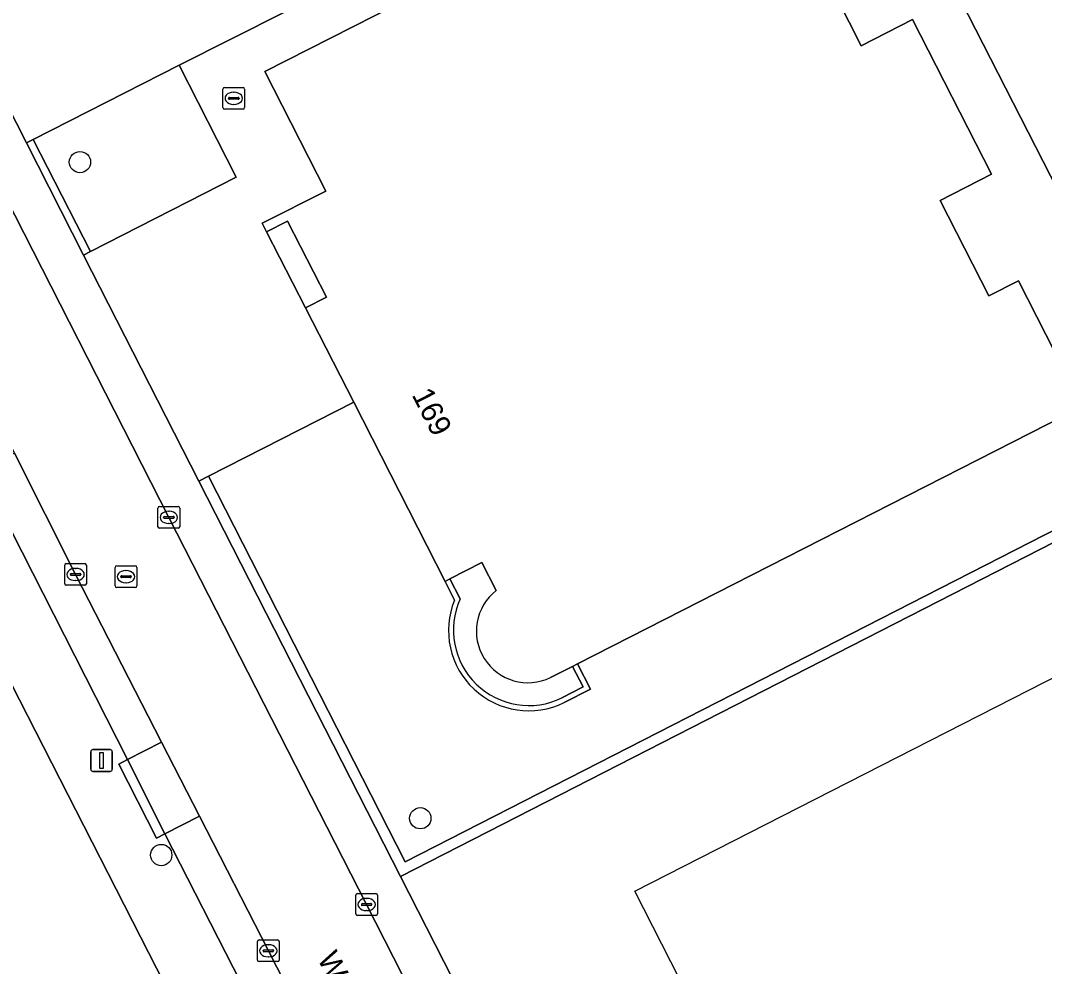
# Model space of a CAD drawing. Extents: x 158835 to 160077, y 386387 to 387778.
# Drawn here: x 159544.29 to 159591.36, y 386830.62 to 386874.1 of the extents above; entities that cross this region are included whole.
import ezdxf

# ---------------------------------------------------------------- set-up
doc = ezdxf.new("R2010")
doc.units = 0
for name, color, linetype in [('IMGEO_Boom', 7, 'Continuous'), ('IMGEO_Erf', 7, 'Continuous'), ('IMGEO_Groenvoorziening', 7, 'Continuous'), ('IMGEO_Haag', 7, 'Continuous'), ('IMGEO_Kolk', 7, 'Continuous'), ('IMGEO_Lichtmast', 7, 'Continuous'), ('IMGEO_Openbare_ruimte_label', 7, 'Continuous'), ('IMGEO_Pand', 7, 'Continuous'), ('IMGEO_Pand_nummerreeks', 7, 'Continuous'), ('IMGEO_Pand_vergunning_verleend', 7, 'Continuous'), ('IMGEO_Parkeervlak_open', 7, 'Continuous'), ('IMGEO_Rioolput', 7, 'Continuous'), ('IMGEO_Voetpad_open', 7, 'Continuous')]:
    doc.layers.add(name, color=color, linetype=linetype)

msp = doc.modelspace()

# ---------------------------------------------------------------- linework, layer by layer
at = {"layer": 'IMGEO_Boom'}
for centre in [(159547.028, 386867.593), (159562.671, 386837.44), (159550.762, 386835.746)]:
    msp.add_circle(centre, 0.489, dxfattribs=at)
at = {"layer": 'IMGEO_Erf'}
msp.add_lwpolyline([(159573.913, 386784.786), (159531.993, 386866.849)], dxfattribs=at)
at = {"layer": 'IMGEO_Groenvoorziening'}
for points in [[(159594.816, 386894.711), (159592.305, 386897.366), (159591.483, 386896.947), (159609.518, 386861.67), (159597.498, 386855.525), (159581.319, 386887.17), (159563.739, 386878.182), (159564.646, 386876.407), (159579.12, 386883.794), (159582.066, 386878.026), (159580.713, 386877.335), (159582.943, 386872.945), (159585.292, 386874.15), (159588.934, 386867.048), (159586.568, 386865.834), (159588.81, 386861.455), (159590.164, 386862.144), (159593.104, 386856.363), (159569.897, 386844.528), (159570.489, 386843.372), (159569.285, 386842.752)], [(159597.279, 386891.352), (159612.561, 386861.297), (159561.976, 386835.435), (159552.94, 386853.159), (159552.494, 386852.932), (159561.758, 386834.762), (159613.233, 386861.079), (159597.726, 386891.577)], [(159564.241, 386847.459), (159563.811, 386848.323), (159559.61, 386856.559), (159552.94, 386853.159), (159561.976, 386835.435), (159612.561, 386861.297), (159597.279, 386891.352)], [(159566.158, 386847.903), (159565.504, 386849.186), (159564.034, 386848.437), (159564.505, 386847.515)], [(159569.181, 386842.971), (159570.152, 386843.481), (159569.674, 386844.414), (159568.662, 386843.906)]]:
    msp.add_lwpolyline(points, dxfattribs=at)
for points in [[(159554.205, 386866.899), (159551.58, 386872.047), (159544.882, 386868.632), (159547.507, 386863.484)], [(159547.195, 386863.325), (159547.507, 386863.484), (159544.882, 386868.632), (159544.571, 386868.473)], [(159630.655, 386816.893), (159630.775, 386816.952), (159630.345, 386818.525), (159625.562, 386832.677), (159620.859, 386844.808), (159620.834, 386844.868), (159618.333, 386850.762), (159617.25, 386853.147), (159616.27, 386855.106), (159613.233, 386861.079), (159561.758, 386834.762), (159583.195, 386792.717), (159590.35, 386796.355), (159612.678, 386807.732)]]:
    msp.add_lwpolyline(points, close=True, dxfattribs=at)
for centre, radius, start, end in [((159567.62, 386846.036), 2.371, 128.0735, 296.0583), ((159567.659, 386846.066), 3.691, 157.8251, 296.1337), ((159567.66, 386846.084), 3.465, 155.6028, 296.0376)]:
    msp.add_arc(centre, radius, start, end, dxfattribs=at)
at = {"layer": 'IMGEO_Haag'}
for points in [[(159597.279, 386891.352), (159612.561, 386861.297), (159561.976, 386835.435), (159552.94, 386853.159), (159552.494, 386852.932), (159561.758, 386834.762), (159613.233, 386861.079), (159597.726, 386891.577)], [(159566.158, 386847.903), (159565.504, 386849.186), (159564.034, 386848.437), (159564.505, 386847.515)], [(159569.181, 386842.971), (159570.152, 386843.481), (159569.674, 386844.414), (159568.662, 386843.906)]]:
    msp.add_lwpolyline(points, dxfattribs=at)
msp.add_lwpolyline([(159547.195, 386863.325), (159547.507, 386863.484), (159544.882, 386868.632), (159544.571, 386868.473)], close=True, dxfattribs=at)
for centre, radius, start, end in [((159567.62, 386846.036), 2.371, 128.0735, 296.0583), ((159567.66, 386846.084), 3.465, 155.6028, 296.0376)]:
    msp.add_arc(centre, radius, start, end, dxfattribs=at)
at = {"layer": 'IMGEO_Kolk'}
for p, q in [((159550.613, 386850.839), (159550.613, 386851.691)), ((159550.688, 386851.765), (159551.54, 386851.765)), ((159551.101, 386851.545), (159551.126, 386851.545)), ((159551.614, 386851.691), (159551.614, 386850.839)), ((159550.872, 386851.259), (159550.872, 386851.271)), ((159551.31, 386851.222), (159550.912, 386851.222)), ((159550.915, 386851.308), (159551.313, 386851.308)), ((159551.124, 386850.985), (159551.099, 386850.985)), ((159551.356, 386851.271), (159551.356, 386851.259)), ((159551.54, 386850.765), (159550.688, 386850.765)), ((159546.326, 386848.218), (159546.326, 386849.07)), ((159546.401, 386849.144), (159547.253, 386849.144)), ((159547.327, 386849.07), (159547.327, 386848.218)), ((159546.585, 386848.638), (159546.585, 386848.65)), ((159547.023, 386848.601), (159546.625, 386848.601)), ((159546.628, 386848.687), (159547.026, 386848.687)), ((159546.814, 386848.924), (159546.839, 386848.924)), ((159547.069, 386848.65), (159547.069, 386848.638)), ((159547.253, 386848.144), (159546.401, 386848.144)), ((159546.837, 386848.364), (159546.812, 386848.364)), ((159559.78, 386833.973), (159560.632, 386833.973)), ((159559.705, 386833.047), (159559.705, 386833.899)), ((159560.007, 386833.516), (159560.405, 386833.516)), ((159560.193, 386833.753), (159560.218, 386833.753)), ((159560.706, 386833.899), (159560.706, 386833.047)), ((159559.964, 386833.467), (159559.964, 386833.479)), ((159560.402, 386833.43), (159560.004, 386833.43)), ((159560.216, 386833.193), (159560.191, 386833.193)), ((159560.448, 386833.479), (159560.448, 386833.467)), ((159560.632, 386832.973), (159559.78, 386832.973)), ((159555.187, 386830.921), (159555.187, 386831.773)), ((159555.262, 386831.847), (159556.114, 386831.847)), ((159555.675, 386831.627), (159555.7, 386831.627)), ((159556.188, 386831.773), (159556.188, 386830.921)), ((159555.446, 386831.341), (159555.446, 386831.353)), ((159555.884, 386831.304), (159555.486, 386831.304)), ((159555.489, 386831.39), (159555.887, 386831.39)), ((159555.93, 386831.353), (159555.93, 386831.341)), ((159556.114, 386830.847), (159555.262, 386830.847)), ((159555.698, 386831.067), (159555.673, 386831.067))]:
    msp.add_line(p, q, dxfattribs=at)
for points in [[(159550.613, 386850.839), (159550.613, 386851.691)], [(159550.688, 386851.765), (159551.54, 386851.765)], [(159551.614, 386851.691), (159551.614, 386850.839)], [(159551.54, 386850.765), (159550.688, 386850.765)], [(159546.326, 386848.218), (159546.326, 386849.07)], [(159546.401, 386849.144), (159547.253, 386849.144)], [(159547.327, 386849.07), (159547.327, 386848.218)], [(159547.253, 386848.144), (159546.401, 386848.144)], [(159559.78, 386833.973), (159560.632, 386833.973)], [(159559.705, 386833.047), (159559.705, 386833.899)], [(159560.706, 386833.899), (159560.706, 386833.047)], [(159560.632, 386832.973), (159559.78, 386832.973)], [(159555.187, 386830.921), (159555.187, 386831.773)], [(159555.262, 386831.847), (159556.114, 386831.847)], [(159556.188, 386831.773), (159556.188, 386830.921)], [(159556.114, 386830.847), (159555.262, 386830.847)]]:
    msp.add_lwpolyline(points, dxfattribs=at)
for centre, radius, start, end in [((159550.69, 386851.689), 0.0765, 91.552, 178.448), ((159550.69, 386851.689), 0.0765, 91.552, 178.448), ((159551.538, 386851.689), 0.0765, 1.552, 88.448), ((159551.538, 386851.689), 0.0765, 1.552, 88.448), ((159550.912, 386851.268), 0.0403, 85.8775, 175.7526), ((159550.909, 386851.258), 0.0366, 178.938, 274.7102), ((159551.313, 386851.265), 0.043, 264.8664, 352.4533), ((159551.317, 386851.27), 0.0386, 1.7309, 96.639), ((159550.69, 386850.841), 0.0765, 181.552, 268.448), ((159550.69, 386850.841), 0.0765, 181.552, 268.448), ((159551.538, 386850.841), 0.0765, 271.552, 358.448), ((159551.538, 386850.841), 0.0765, 271.552, 358.448), ((159546.403, 386849.068), 0.0765, 91.552, 178.448), ((159546.403, 386849.068), 0.0765, 91.552, 178.448), ((159547.251, 386849.068), 0.0765, 1.552, 88.448), ((159547.251, 386849.068), 0.0765, 1.552, 88.448), ((159546.625, 386848.647), 0.0403, 85.8775, 175.7526), ((159546.622, 386848.637), 0.0366, 178.938, 274.7102), ((159547.026, 386848.644), 0.043, 264.8664, 352.4533), ((159547.03, 386848.649), 0.0386, 1.7309, 96.639), ((159546.403, 386848.22), 0.0765, 181.552, 268.448), ((159546.403, 386848.22), 0.0765, 181.552, 268.448), ((159547.251, 386848.22), 0.0765, 271.552, 358.448), ((159547.251, 386848.22), 0.0765, 271.552, 358.448), ((159559.782, 386833.897), 0.0765, 91.552, 178.448), ((159559.782, 386833.897), 0.0765, 91.552, 178.448), ((159560.63, 386833.897), 0.0765, 1.552, 88.448), ((159560.63, 386833.897), 0.0765, 1.552, 88.448), ((159560.004, 386833.476), 0.0403, 85.8775, 175.7526), ((159560.409, 386833.478), 0.0386, 1.7309, 96.639), ((159559.782, 386833.049), 0.0765, 181.552, 268.448), ((159559.782, 386833.049), 0.0765, 181.552, 268.448), ((159560.001, 386833.466), 0.0366, 178.938, 274.7102), ((159560.405, 386833.473), 0.043, 264.8664, 352.4533), ((159560.63, 386833.049), 0.0765, 271.552, 358.448), ((159560.63, 386833.049), 0.0765, 271.552, 358.448), ((159555.264, 386831.771), 0.0765, 91.552, 178.448), ((159555.264, 386831.771), 0.0765, 91.552, 178.448), ((159556.112, 386831.771), 0.0765, 1.552, 88.448), ((159556.112, 386831.771), 0.0765, 1.552, 88.448), ((159555.486, 386831.35), 0.0403, 85.8775, 175.7526), ((159555.483, 386831.34), 0.0366, 178.938, 274.7102), ((159555.887, 386831.347), 0.043, 264.8664, 352.4533), ((159555.891, 386831.352), 0.0386, 1.7309, 96.639), ((159555.264, 386830.923), 0.0765, 181.552, 268.448), ((159555.264, 386830.923), 0.0765, 181.552, 268.448), ((159556.112, 386830.923), 0.0765, 271.552, 358.448), ((159556.112, 386830.923), 0.0765, 271.552, 358.448)]:
    msp.add_arc(centre, radius, start, end, dxfattribs=at)
for centre, major_axis, ratio, start_param, end_param in [((159551.1, 386851.265), (-0.387, 0.002), 0.722429, 4.712389, 7.853982), ((159551.125, 386851.265), (-0.39, 0.002), 0.717154, 1.570796, 4.712389), ((159546.813, 386848.644), (-0.387, 0.002), 0.722429, 4.712389, 7.853982), ((159546.838, 386848.644), (-0.39, 0.002), 0.717154, 1.570796, 4.712389), ((159560.192, 386833.473), (-0.387, 0.002), 0.722429, 4.712389, 7.853982), ((159560.217, 386833.473), (-0.39, 0.002), 0.717154, 1.570796, 4.712389), ((159555.674, 386831.347), (-0.387, 0.002), 0.722429, 4.712389, 7.853982), ((159555.699, 386831.347), (-0.39, 0.002), 0.717154, 1.570796, 4.712389)]:
    msp.add_ellipse(centre, major_axis=major_axis, ratio=ratio, start_param=start_param, end_param=end_param, dxfattribs=at)
at = {"layer": 'IMGEO_Lichtmast'}
for p, q in [((159547.624, 386840.592), (159548.414, 386840.592)), ((159548.414, 386840.592), (159547.624, 386840.592)), ((159547.524, 386839.692), (159547.524, 386840.492)), ((159547.524, 386840.492), (159547.524, 386839.692)), ((159548.514, 386840.492), (159548.514, 386839.692)), ((159548.514, 386839.692), (159548.514, 386840.492)), ((159548.414, 386839.592), (159547.624, 386839.592)), ((159547.624, 386839.592), (159548.414, 386839.592))]:
    msp.add_line(p, q, dxfattribs=at)
msp.add_lwpolyline([(159547.944, 386840.467), (159548.094, 386840.467), (159548.094, 386839.717), (159547.944, 386839.717), (159547.944, 386840.467)], dxfattribs=at)
for centre, start, end in [((159547.624, 386840.492), 90, 180), ((159547.624, 386840.492), 90, 180), ((159548.414, 386840.492), 0, 90), ((159548.414, 386840.492), 360, 90), ((159547.624, 386839.692), 180, 270), ((159547.624, 386839.692), 180, 270), ((159548.414, 386839.692), 270, 0), ((159548.414, 386839.692), 270, 0)]:
    msp.add_arc(centre, 0.1, start, end, dxfattribs=at)
at = {"layer": 'IMGEO_Pand'}
for points in [[(159568.662, 386843.906), (159569.674, 386844.414), (159569.897, 386844.528), (159593.104, 386856.363), (159590.164, 386862.144), (159588.81, 386861.455), (159586.568, 386865.834), (159588.934, 386867.048), (159585.292, 386874.15), (159582.943, 386872.945), (159580.713, 386877.335)], [(159564.646, 386876.407), (159555.526, 386871.752), (159558.327, 386866.266), (159555.403, 386864.788), (159555.605, 386864.394), (159556.571, 386864.877), (159558.361, 386861.384), (159557.399, 386860.893), (159559.61, 386856.559), (159563.811, 386848.323), (159564.034, 386848.437), (159565.504, 386849.186), (159566.158, 386847.903)]]:
    msp.add_lwpolyline(points, dxfattribs=at)
msp.add_arc((159567.62, 386846.036), 2.371, 128.0735, 296.0583, dxfattribs=at)
at = {"layer": 'IMGEO_Pand_vergunning_verleend'}
msp.add_lwpolyline([(159572.527, 386834.081), (159598.185, 386847.168), (159602.213, 386839.272), (159603.957, 386840.161), (159608.271, 386831.704), (159604.3, 386829.679), (159608.255, 386821.924), (159612.25, 386823.962), (159616.502, 386815.625), (159591.756, 386803.003), (159587.559, 386811.231), (159583.473, 386819.241), (159582.148, 386818.565), (159578.008, 386826.682), (159576.654, 386825.992)], close=True, dxfattribs=at)
at = {"layer": 'IMGEO_Parkeervlak_open'}
for points in [[(159581.319, 386887.17), (159597.498, 386855.525), (159609.518, 386861.67), (159591.483, 386896.947), (159592.305, 386897.366), (159592.669, 386897.71), (159591.595, 386898.846), (159591.231, 386898.502), (159585.527, 386895.594), (159583.035, 386900.482), (159540.609, 386878.86), (159542.833, 386874.449), (159541.799, 386873.911), (159544.571, 386868.473), (159544.882, 386868.632), (159551.58, 386872.047), (159563.739, 386878.182)], [(159544.016, 386854.223), (159542.42, 386853.463), (159549.217, 386840.137), (159550.778, 386840.934), (159546.828, 386848.645)], [(159550.778, 386840.934), (159549.217, 386840.137), (159550.933, 386836.714), (159552.523, 386837.528)], [(159555.689, 386831.347), (159552.523, 386837.528), (159550.933, 386836.714), (159557.569, 386823.739), (159559.136, 386824.585)]]:
    msp.add_lwpolyline(points, close=True, dxfattribs=at)
at = {"layer": 'IMGEO_Rioolput'}
for p, q in [((159553.596, 386870.101), (159553.596, 386870.953)), ((159553.671, 386871.027), (159554.523, 386871.027)), ((159554.084, 386870.807), (159554.109, 386870.807)), ((159554.597, 386870.953), (159554.597, 386870.101)), ((159553.855, 386870.521), (159553.855, 386870.533)), ((159554.293, 386870.484), (159553.895, 386870.484)), ((159553.898, 386870.57), (159554.296, 386870.57)), ((159554.107, 386870.247), (159554.082, 386870.247)), ((159554.339, 386870.533), (159554.339, 386870.521)), ((159554.523, 386870.027), (159553.671, 386870.027)), ((159548.72, 386849.041), (159549.572, 386849.041)), ((159548.645, 386848.115), (159548.645, 386848.967)), ((159548.947, 386848.584), (159549.345, 386848.584)), ((159549.133, 386848.821), (159549.158, 386848.821)), ((159549.646, 386848.967), (159549.646, 386848.115)), ((159548.904, 386848.535), (159548.904, 386848.547)), ((159549.342, 386848.498), (159548.944, 386848.498)), ((159549.156, 386848.261), (159549.131, 386848.261)), ((159549.388, 386848.547), (159549.388, 386848.535)), ((159549.572, 386848.041), (159548.72, 386848.041))]:
    msp.add_line(p, q, dxfattribs=at)
for points in [[(159553.596, 386870.101), (159553.596, 386870.953)], [(159553.671, 386871.027), (159554.523, 386871.027)], [(159554.597, 386870.953), (159554.597, 386870.101)], [(159554.523, 386870.027), (159553.671, 386870.027)], [(159548.72, 386849.041), (159549.572, 386849.041)], [(159548.645, 386848.115), (159548.645, 386848.967)], [(159549.646, 386848.967), (159549.646, 386848.115)], [(159549.572, 386848.041), (159548.72, 386848.041)]]:
    msp.add_lwpolyline(points, dxfattribs=at)
for centre, radius, start, end in [((159553.673, 386870.951), 0.0765, 91.552, 178.448), ((159553.673, 386870.951), 0.0765, 91.552, 178.448), ((159554.521, 386870.951), 0.0765, 1.552, 88.448), ((159554.521, 386870.951), 0.0765, 1.552, 88.448), ((159553.895, 386870.53), 0.0403, 85.8775, 175.7526), ((159553.892, 386870.52), 0.0366, 178.938, 274.7102), ((159554.296, 386870.527), 0.043, 264.8664, 352.4533), ((159554.3, 386870.532), 0.0386, 1.7309, 96.639), ((159553.673, 386870.103), 0.0765, 181.552, 268.448), ((159553.673, 386870.103), 0.0765, 181.552, 268.448), ((159554.521, 386870.103), 0.0765, 271.552, 358.448), ((159554.521, 386870.103), 0.0765, 271.552, 358.448), ((159548.722, 386848.965), 0.0765, 91.552, 178.448), ((159548.722, 386848.965), 0.0765, 91.552, 178.448), ((159549.57, 386848.965), 0.0765, 1.552, 88.448), ((159549.57, 386848.965), 0.0765, 1.552, 88.448), ((159548.944, 386848.544), 0.0403, 85.8775, 175.7526), ((159549.349, 386848.546), 0.0386, 1.7309, 96.639), ((159548.722, 386848.117), 0.0765, 181.552, 268.448), ((159548.722, 386848.117), 0.0765, 181.552, 268.448), ((159548.941, 386848.534), 0.0366, 178.938, 274.7102), ((159549.345, 386848.541), 0.043, 264.8664, 352.4533), ((159549.57, 386848.117), 0.0765, 271.552, 358.448), ((159549.57, 386848.117), 0.0765, 271.552, 358.448)]:
    msp.add_arc(centre, radius, start, end, dxfattribs=at)
for centre, major_axis, ratio, start_param, end_param in [((159554.083, 386870.527), (-0.387, 0.002), 0.722429, 4.712389, 7.853982), ((159554.108, 386870.527), (-0.39, 0.002), 0.717154, 1.570796, 4.712389), ((159549.132, 386848.541), (-0.387, 0.002), 0.722429, 4.712389, 7.853982), ((159549.157, 386848.541), (-0.39, 0.002), 0.717154, 1.570796, 4.712389)]:
    msp.add_ellipse(centre, major_axis=major_axis, ratio=ratio, start_param=start_param, end_param=end_param, dxfattribs=at)
at = {"layer": 'IMGEO_Voetpad_open'}
for points in [[(159561.758, 386834.762), (159552.494, 386852.932), (159547.195, 386863.325), (159544.571, 386868.473), (159541.799, 386873.911), (159541.646, 386874.21), (159539.044, 386879.314), (159540.343, 386879.976), (159540.284, 386880.093), (159539.076, 386882.462), (159537.77, 386881.813), (159533.69, 386889.814), (159529.104, 386898.733)], [(159527.164, 386898.191), (159527.235, 386897.988), (159534.753, 386883.305), (159540.178, 386872.699), (159541.082, 386873.153), (159543.675, 386868.065), (159542.784, 386867.593), (159551.113, 386851.265), (159560.205, 386833.473), (159577.577, 386799.373), (159584.383, 386786.038), (159584.796, 386786.264), (159586.502, 386782.92), (159586.116, 386782.708), (159593.55, 386768.3), (159593.788, 386767.749), (159596.773, 386761.804)], [(159551.113, 386851.265), (159542.784, 386867.593), (159540.893, 386871.301), (159540.178, 386872.699), (159534.753, 386883.305), (159527.235, 386897.988), (159527.164, 386898.191)], [(159522.787, 386895.853), (159534.232, 386873.445), (159536.03, 386869.925), (159541.473, 386859.268), (159542.279, 386857.669), (159544.016, 386854.223), (159546.828, 386848.645), (159550.778, 386840.934), (159552.523, 386837.528), (159555.689, 386831.347), (159559.136, 386824.585), (159560.845, 386821.233), (159565.037, 386813.009), (159567.447, 386808.298), (159569.168, 386804.935), (159576.469, 386790.665), (159578.184, 386787.312), (159578.217, 386787.248), (159579.886, 386783.948), (159586.008, 386771.993), (159589.187, 386765.412), (159593.788, 386767.749)], [(159557.569, 386823.739), (159550.933, 386836.714), (159550.553, 386836.525), (159548.81, 386839.929), (159549.217, 386840.137), (159542.42, 386853.463), (159542.016, 386853.251), (159540.288, 386856.604), (159540.697, 386856.803), (159540.668, 386856.862), (159539.819, 386858.557), (159534.42, 386869.1), (159533.984, 386868.876), (159532.17, 386872.396), (159532.614, 386872.622), (159521.316, 386894.864)], [(159528.036, 386874.843), (159532.135, 386866.922), (159531.993, 386866.849), (159573.913, 386784.786)], [(159593.55, 386768.3), (159586.116, 386782.708), (159584.383, 386786.038), (159577.577, 386799.373), (159560.205, 386833.473), (159551.113, 386851.265)], [(159564.505, 386847.515), (159564.034, 386848.437), (159563.811, 386848.323), (159564.241, 386847.459)], [(159569.285, 386842.752), (159570.489, 386843.372), (159569.897, 386844.528), (159569.674, 386844.414), (159570.152, 386843.481), (159569.181, 386842.971)], [(159600.446, 386758.991), (159599.106, 386761.509), (159588.55, 386782.213), (159585.626, 386787.949), (159583.195, 386792.717), (159561.758, 386834.762)]]:
    msp.add_lwpolyline(points, dxfattribs=at)
for points in [[(159555.605, 386864.394), (159555.403, 386864.788), (159558.327, 386866.266), (159555.526, 386871.752), (159564.646, 386876.407), (159563.739, 386878.182), (159551.58, 386872.047), (159554.205, 386866.899), (159547.507, 386863.484), (159547.195, 386863.325), (159552.494, 386852.932), (159552.94, 386853.159), (159559.61, 386856.559), (159557.399, 386860.893)], [(159557.399, 386860.893), (159558.361, 386861.384), (159556.571, 386864.877), (159555.605, 386864.394)], [(159549.217, 386840.137), (159548.81, 386839.929), (159550.553, 386836.525), (159550.933, 386836.714)]]:
    msp.add_lwpolyline(points, close=True, dxfattribs=at)
for centre, radius, start, end in [((159567.659, 386846.066), 3.691, 157.8251, 296.1337), ((159567.66, 386846.084), 3.465, 155.6028, 296.0376)]:
    msp.add_arc(centre, radius, start, end, dxfattribs=at)

# ---------------------------------------------------------------- texts
at = {"layer": 'IMGEO_Openbare_ruimte_label'}
msp.add_text('Weisshorn', height=1, rotation=297.0007, dxfattribs=at).set_placement((159557.918, 386831))
at = {"layer": 'IMGEO_Pand_nummerreeks'}
msp.add_text('169', height=1, rotation=297.0263, dxfattribs=at).set_placement((159562.264, 386856.9))

doc.saveas('drawing.dxf')
